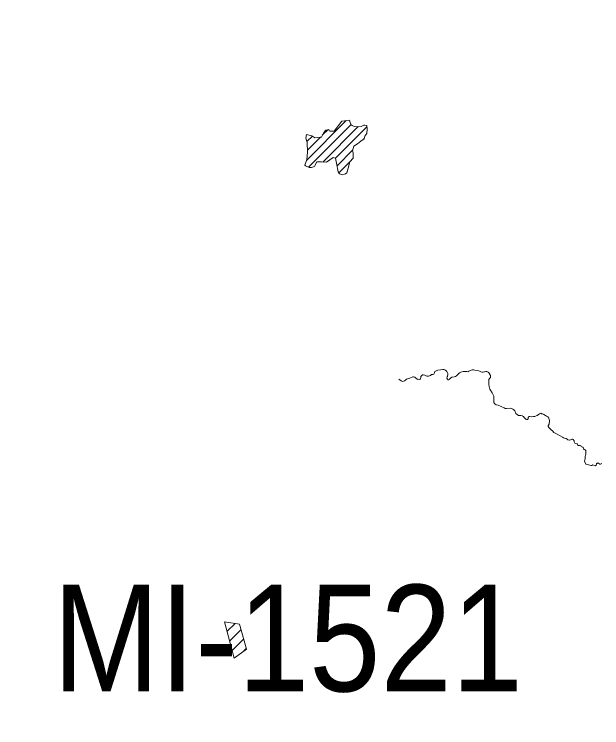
# Model space of a CAD drawing. Extents: x -1643653 to 4543381, y 1624270 to 13878484.
# Drawn here: x 590040 to 592799, y 8915641 to 8918990 of the extents above; entities that cross this region are included whole.
import ezdxf

# ---------------------------------------------------------------- set-up
doc = ezdxf.new("R2010")
doc.units = 0
doc.header["$LTSCALE"] = 160
doc.layers.add('6', color=7, linetype='Continuous', lineweight=13)
doc.layers.add('60', color=7, linetype='Continuous', lineweight=13)

msp = doc.modelspace()

# ---------------------------------------------------------------- linework, layer by layer
at = {"layer": '6'}
for p, q in [((591411.9, 8918304.7), (591597.7, 8918490.6)), ((591422.4, 8918272.8), (591622.2, 8918472.6)), ((591486.8, 8918422.1), (591512.9, 8918448.1)), ((591488.7, 8918296.7), (591654.9, 8918462.8)), ((591549.2, 8918314.7), (591696.1, 8918461.7)), ((591414.7, 8918392.4), (591440.2, 8918417.8)), ((591417.3, 8918352.5), (591478.5, 8918413.8)), ((591680.6, 8918403.7), (591683.7, 8918406.8)), ((591555.8, 8918278.9), (591630.3, 8918353.4)), ((591565.1, 8918245.7), (591614.9, 8918295.5)), ((591027.1, 8916137.6), (591027.5, 8916138)), ((591039.1, 8916093), (591077.3, 8916131.2)), ((591051.1, 8916048.4), (591105.1, 8916102.4)), ((591063, 8916003.8), (591117.1, 8916057.8)), ((591113.7, 8915997.9), (591129.1, 8916013.2))]:
    msp.add_line(p, q, dxfattribs=at)
for points in [[(591659, 8918462.6), (591668.5, 8918464), (591682.1, 8918469.4), (591686.2, 8918469.4), (591695.7, 8918468), (591697, 8918450.4), (591695.7, 8918431.4), (591686.2, 8918417.8), (591683.4, 8918405.6), (591667.2, 8918394.8), (591652.2, 8918382.5), (591634.6, 8918371.7), (591629.2, 8918348.6), (591631.9, 8918340.5), (591631.9, 8918314.7), (591615.6, 8918298.4), (591607.5, 8918267.2), (591602.1, 8918245.5), (591595.3, 8918241.4), (591591.2, 8918240.1), (591580.3, 8918237.3), (591568.1, 8918241.4), (591561.3, 8918250.9), (591553.2, 8918291.6), (591549.1, 8918314.7), (591538.3, 8918317.4), (591522, 8918306.6), (591505.7, 8918295.7), (591482.7, 8918297.1), (591461, 8918297.1), (591452.8, 8918283.5), (591451.5, 8918278.1), (591446, 8918274), (591436.6, 8918271.3), (591425.7, 8918271.3), (591408.1, 8918279.4), (591404, 8918282.1), (591413.5, 8918309.3), (591417.6, 8918343.2), (591416.2, 8918388), (591409.4, 8918408.3), (591412.1, 8918426), (591437.9, 8918419.2), (591451.5, 8918411), (591477.2, 8918413.8), (591482.7, 8918413.8), (591493.5, 8918435.5), (591503, 8918446.3), (591517.9, 8918449), (591519.3, 8918443.6), (591523.4, 8918440.9), (591527.4, 8918440.9), (591531.5, 8918440.9), (591538.3, 8918440.9), (591542.4, 8918442.2), (591579, 8918488.4), (591614.3, 8918492.5), (591618.3, 8918483), (591622.4, 8918472.1), (591626.5, 8918468), (591636, 8918464)], [(591027, 8916138), (591072.7, 8915967.9), (591130, 8916009.8), (591098, 8916128.3)]]:
    msp.add_lwpolyline(points, close=True, dxfattribs=at)
for points in [[(591845.6, 8917277.7), (591849.8, 8917275.1), (591853.6, 8917272.5), (591856.8, 8917269), (591862.9, 8917267.1), (591867.4, 8917268), (591872, 8917270), (591877.2, 8917272.6), (591881.7, 8917277.1), (591886.9, 8917279.1), (591892.6, 8917280.1), (591898, 8917281.9), (591911.5, 8917288.4), (591912.4, 8917288.6), (591915.1, 8917288.6), (591920.4, 8917287.1), (591926.3, 8917282.5), (591930.3, 8917278.6), (591932.7, 8917277.4), (591936.8, 8917276.8), (591941.4, 8917276.7), (591944.6, 8917276.9), (591947.1, 8917278.1), (591948.1, 8917279.7), (591949.7, 8917285.5), (591949.8, 8917289.9), (591950.3, 8917291.2), (591955, 8917296), (591957.2, 8917297.2), (591960.7, 8917297.4), (591967.8, 8917295.8), (591977.8, 8917292.2), (591984.7, 8917291.9), (591990.2, 8917292.5), (591994.9, 8917294.9), (591999.7, 8917299.4), (592005.2, 8917299.8), (592009.9, 8917301.1), (592011.7, 8917303.8), (592015.8, 8917313), (592018.7, 8917315.7), (592023.7, 8917319), (592029.6, 8917320.3), (592041.4, 8917322.1), (592052.1, 8917322.6), (592057.4, 8917322.2), (592062.2, 8917321), (592066.4, 8917317.7), (592070.9, 8917313), (592074.3, 8917307.5), (592075.4, 8917304.4), (592075.4, 8917301.5), (592073.8, 8917290.7), (592072.7, 8917288.2), (592072.1, 8917282.9), (592074, 8917277.7), (592076.8, 8917274.7), (592078.7, 8917274.3), (592079.6, 8917274.6), (592084.5, 8917277.6), (592088.2, 8917282.7), (592095.4, 8917287), (592106.7, 8917288.2), (592112.7, 8917290), (592116.6, 8917292.6), (592124.8, 8917301.6), (592131.5, 8917306.6), (592137, 8917309.7), (592142.4, 8917311.8), (592147.8, 8917312.8), (592153, 8917313.4), (592159.1, 8917313), (592164.9, 8917313), (592170.5, 8917312.2), (592175.5, 8917314.6), (592185.9, 8917320.4), (592190.5, 8917321.4), (592197.2, 8917321.6), (592203.6, 8917319.4), (592216.4, 8917318.6), (592225.5, 8917314.4), (592230.7, 8917312.4), (592236.7, 8917310.9), (592242.4, 8917311.1), (592248.1, 8917312.4), (592254.1, 8917313.4), (592259.9, 8917312.8), (592265.1, 8917310.8), (592269.7, 8917306.4), (592271.2, 8917303.7), (592272.3, 8917302.9), (592275.7, 8917294.6), (592276.6, 8917289.2), (592275.9, 8917285.5), (592271.4, 8917280), (592269.1, 8917275.7), (592268.3, 8917270.4), (592269.3, 8917258.8), (592269.4, 8917252.5), (592269.9, 8917242.9), (592271, 8917236.8)], [(592271, 8917236.8), (592271, 8917236.8), (592273.1, 8917230.7), (592276.2, 8917225.3), (592283.8, 8917214), (592289.3, 8917203.3), (592291.5, 8917197.8), (592292.7, 8917191.5), (592292.7, 8917186.1), (592291.4, 8917175.2), (592292.2, 8917167.6), (592294.6, 8917164.1), (592298.4, 8917159.7), (592302.7, 8917157), (592312.9, 8917154.9), (592340.3, 8917142.5), (592345.8, 8917140.6), (592351.5, 8917140.3), (592368.9, 8917141.3), (592375.2, 8917139.3), (592380.7, 8917136.4), (592385.9, 8917133), (592391.1, 8917128.2), (592394.3, 8917122.2), (592396.1, 8917116.6), (592401.1, 8917111.7), (592408.1, 8917107.8), (592414, 8917106.3), (592419.4, 8917106.8), (592426.8, 8917105.2), (592427.4, 8917104.2), (592430.7, 8917101.9), (592435, 8917097.5), (592440.3, 8917091), (592442.3, 8917089.4), (592445.5, 8917088.1), (592448.1, 8917088.1), (592450.3, 8917088.5), (592453.1, 8917091.5), (592453.5, 8917097.1), (592454.4, 8917098.7), (592456.8, 8917101.6), (592459.2, 8917102.1), (592461.5, 8917101.7), (592466.7, 8917101.4), (592477.9, 8917102.8), (592484.1, 8917103.1), (592490.6, 8917104.9), (592495.6, 8917107.8), (592501.1, 8917111.9), (592506.7, 8917114.8), (592512.7, 8917117.4), (592516.7, 8917115.1), (592521.3, 8917115.6), (592526.3, 8917111.3), (592534.6, 8917107.5), (592540.1, 8917103.7), (592545.8, 8917101), (592550.4, 8917094.7), (592552.6, 8917089), (592553.4, 8917082.9), (592553.4, 8917078), (592552.7, 8917072.4), (592551.6, 8917066.9), (592548.2, 8917061.5), (592547.3, 8917059.6), (592547.3, 8917054.7), (592550.3, 8917050.4), (592561.6, 8917039.8), (592567, 8917034.3), (592574.5, 8917027.9), (592580.6, 8917023.7), (592585.8, 8917020.6), (592602.8, 8917011.8), (592614.3, 8917004.6), (592619.5, 8917002), (592624.7, 8917000), (592631.2, 8916998.5), (592636.2, 8916996.2), (592639.5, 8916993.2), (592646.8, 8916991.2), (592649.2, 8916991.1), (592657.9, 8916996.1), (592661, 8916996.4), (592661.7, 8916996.2), (592664.2, 8916994.4), (592669.2, 8916988.6), (592669.9, 8916983.4), (592673, 8916976.8), (592677.8, 8916976.1), (592684.1, 8916973.9), (592685.2, 8916971.8), (592686.4, 8916967), (592687.1, 8916966.5), (592688.8, 8916965.9), (592697.7, 8916966), (592700.3, 8916965.4), (592702.8, 8916961.5), (592705, 8916960.5), (592709.9, 8916959.1), (592711.1, 8916957.5)], [(592711.1, 8916957.5), (592712.3, 8916955.2), (592712.3, 8916955.2), (592712.5, 8916952), (592712.9, 8916951.3), (592716.5, 8916947.7), (592721.5, 8916946), (592723.3, 8916943.9), (592723.8, 8916943), (592724.6, 8916937.6), (592724, 8916926.3), (592723.1, 8916920.9), (592721.6, 8916915.2), (592720.5, 8916904.2), (592718.9, 8916898.6), (592717.9, 8916893.2), (592724.4, 8916878.8), (592748.9, 8916872.5), (592752, 8916871.9), (592752.8, 8916872.2), (592756.5, 8916875), (592756.8, 8916876), (592764.5, 8916872), (592768.8, 8916871.5), (592772.3, 8916874.1), (592774.2, 8916877.3), (592774.6, 8916880), (592776.1, 8916881.8), (592776.7, 8916883.3), (592778.3, 8916883.5), (592779.7, 8916884.5), (592781.1, 8916884.6), (592785.3, 8916881.4), (592790.6, 8916878.7), (592793.5, 8916878.7), (592799, 8916881.6)]]:
    msp.add_lwpolyline(points, dxfattribs=at)
at = {"layer": '60', "lineweight": 25}
msp.add_spline([(814781, 9009175.5), (814787.2, 9009173.4), (814796.9, 9009173.4), (814799.4, 9009172.4), (814805.1, 9009174.5), (814805.6, 9009176.5), (814811.7, 9009179.5), (814811.7, 9009179.5), (814801.5, 9009181), (814790.7, 9009181.5), (814784.1, 9009183.1), (814777.4, 9009185.1), (814778.4, 9009175.5)], degree=3, dxfattribs=at)

# ---------------------------------------------------------------- texts
at = {"layer": '6', "width": 0.9}
msp.add_text('MI-1521', height=500, dxfattribs=at).set_placement((590221.3, 8915812.3))

doc.saveas('drawing.dxf')
